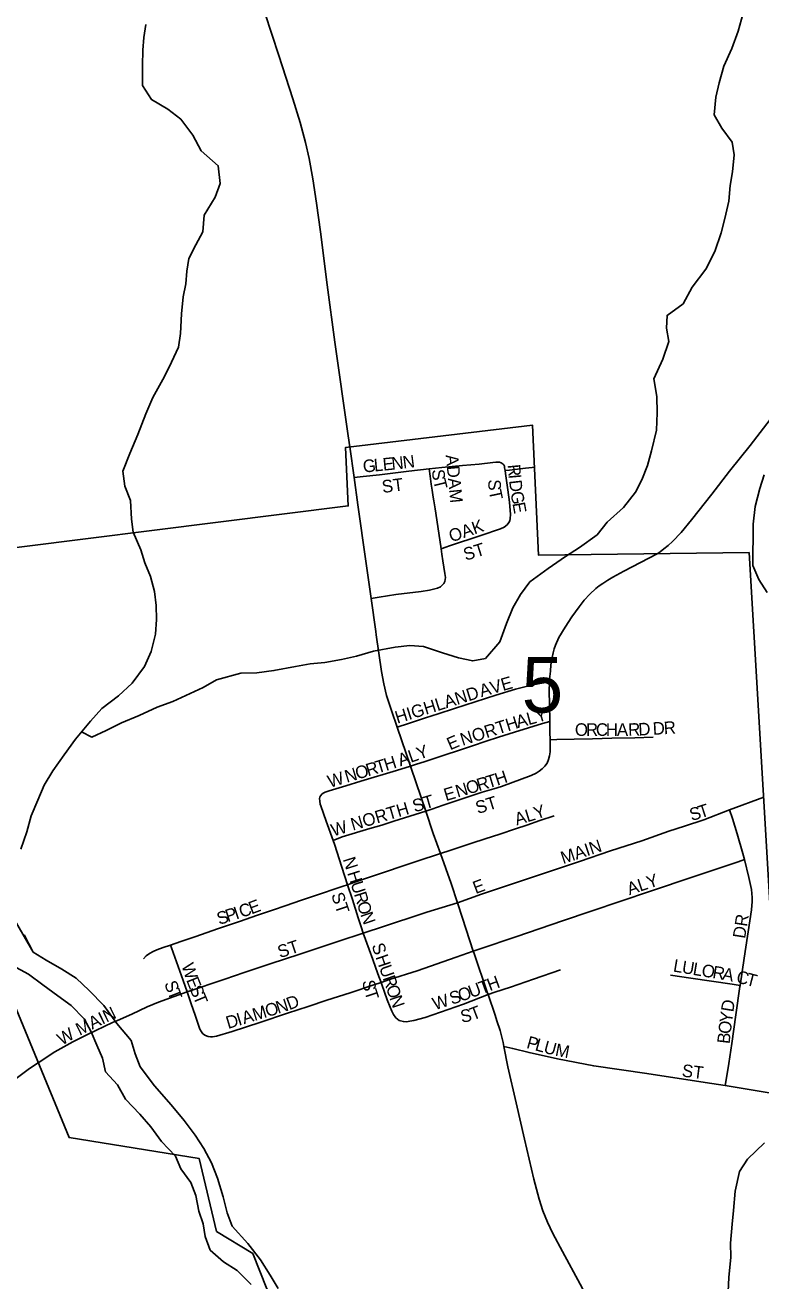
# Model space of a CAD drawing. Extents: x 1874609 to 2204689, y 815661 to 1281160.
# Drawn here: x 2051132 to 2054060, y 1019914 to 1024910 of the extents above; entities that cross this region are included whole.
import ezdxf

# ---------------------------------------------------------------- set-up
doc = ezdxf.new("R2010")
doc.units = 0
for name, color, linetype in [('GM_X_City_Street', 7, 'Continuous'), ('GM_X_City_Street_Text', 7, 'Continuous'), ('GM_X_Corporation', 7, 'Continuous'), ('GM_X_County_Road', 7, 'Continuous'), ('GM_X_Major_River', 7, 'Continuous'), ('GM_X_Minor_River', 7, 'Continuous'), ('GM_X_Section_Text', 7, 'Continuous'), ('GM_X_State_Route', 7, 'Continuous')]:
    doc.layers.add(name, color=color, linetype=linetype)

msp = doc.modelspace()

# ---------------------------------------------------------------- linework, layer by layer
at = {"layer": 'GM_X_City_Street'}
for points in [[(2052739.7, 1023144.9), (2052790.2, 1023150.3), (2052872.7, 1023157.9), (2052938.5, 1023164.2), (2052993.5, 1023170.6), (2053005.2, 1023171.9), (2053010, 1023172.3), (2053014, 1023172.1), (2053019.5, 1023171.2), (2053025.6, 1023169.6)], [(2053041.8, 1023138.2), (2053040, 1023149.1), (2053039, 1023155.1), (2053037.9, 1023158.2), (2053036.4, 1023160.8), (2053034, 1023164), (2053030.5, 1023167), (2053025.6, 1023169.6)], [(2052441, 1023110.5), (2052476.4, 1023114.4), (2052542.5, 1023121.6), (2052658.1, 1023136.3), (2052739.7, 1023144.9)], [(2052787.3, 1022826.6), (2052777.6, 1022889), (2052763.2, 1022985.5), (2052758, 1023017.3), (2052755.5, 1023033), (2052751.1, 1023060.7), (2052747.9, 1023084.1), (2052743.6, 1023116.3), (2052739.7, 1023144.9)], [(2053041.8, 1023138.2), (2053059.5, 1023140.2), (2053123.4, 1023147.7), (2053149.1, 1023150.7), (2053158.6, 1023151.6)], [(2053057.3, 1022931.6), (2053060.7, 1022938.9), (2053062.3, 1022947.2), (2053063.3, 1022963.5), (2053059.3, 1023012.7), (2053053.1, 1023061.7), (2053043.6, 1023126.8), (2053041.8, 1023138.2)], [(2052787.3, 1022826.6), (2052805.6, 1022833), (2052821.1, 1022838.3), (2052945.8, 1022879.3), (2053023.2, 1022906), (2053037.9, 1022912.9), (2053050, 1022922.1), (2053057.3, 1022931.6)], [(2052793.1, 1022683), (2052798.2, 1022689.5), (2052801.5, 1022696.7), (2052803.2, 1022704.9), (2052804.3, 1022712.9), (2052802.5, 1022728.2), (2052794.6, 1022779.3), (2052790.5, 1022805.3), (2052787.3, 1022826.6)], [(2052508.9, 1022629.5), (2052541.1, 1022634.4), (2052607.3, 1022644.6), (2052707.5, 1022656.6), (2052740.6, 1022662), (2052773, 1022669.9), (2052785.1, 1022675.7), (2052793.1, 1022683)], [(2052612.1, 1022117.8), (2052657.9, 1022132.5), (2052724.4, 1022154), (2052775.5, 1022170.4), (2052840.3, 1022191.2), (2052922.2, 1022217.6), (2053005.5, 1022244.4), (2053083.6, 1022269.1), (2053147.2, 1022284.3), (2053179.6, 1022291.2), (2053195.8, 1022294.3), (2053218.8, 1022298.9)], [(2053219.2, 1022140.3), (2053218.1, 1022210.1), (2053217.6, 1022259), (2053218.8, 1022298.9)], [(2052665.2, 1021961.8), (2052688.7, 1021969.5), (2052720.4, 1021980), (2052767.6, 1021995.6), (2052798.8, 1022006), (2052860.9, 1022026.1), (2052912.5, 1022043.3), (2052967, 1022061.4), (2053016, 1022077.6), (2053079.3, 1022097.1), (2053190.4, 1022131.4), (2053219.2, 1022140.3)], [(2053220.9, 1022067.6), (2053219.9, 1022097.4), (2053219.2, 1022140.3)], [(2053188.9, 1021951.8), (2053199.8, 1021962.5), (2053208.9, 1021974.5), (2053215, 1021988.3), (2053218.6, 1022003.3), (2053220.5, 1022019.1), (2053221.4, 1022050.6), (2053220.9, 1022067.6)], [(2053220.9, 1022067.6), (2053248.1, 1022068.2), (2053316.8, 1022069.8), (2053389.7, 1022071.4), (2053466.8, 1022073.2), (2053557.6, 1022075.2), (2053631.2, 1022076.9)], [(2052307, 1021844.8), (2052314.2, 1021852.6), (2052320.7, 1021856.6), (2052325.9, 1021858.5), (2052341.6, 1021863.7), (2052407.4, 1021883.8), (2052468.3, 1021902.5), (2052609.1, 1021945.6), (2052665.2, 1021961.8)], [(2052725.8, 1021783.2), (2052749.8, 1021791.5), (2052795.6, 1021807.4), (2052950.6, 1021858.4), (2052997.2, 1021871.7), (2053027, 1021881.3), (2053145.8, 1021925.2), (2053164.9, 1021934.3), (2053177, 1021942), (2053188.9, 1021951.8)], [(2052357.4, 1021666.4), (2052329.8, 1021743.1), (2052308.1, 1021804), (2052305.9, 1021810.8), (2052304.1, 1021822.3), (2052303.1, 1021833.1), (2052304.4, 1021839.3), (2052307, 1021844.8)], [(2053935.3, 1021788), (2054071.6, 1021839.4)], [(2052357.4, 1021666.4), (2052393.3, 1021680.9), (2052503.8, 1021713.8), (2052551.4, 1021728), (2052599, 1021743.2), (2052725.8, 1021783.2)], [(2052784.2, 1021614.7), (2052822.5, 1021627.2), (2052853.2, 1021637.3), (2052909.5, 1021655.6), (2052962.6, 1021673), (2053020.3, 1021691.9), (2053083.8, 1021713.1), (2053128, 1021727.9), (2053180.4, 1021745.4), (2053237.4, 1021764.5)], [(2052852, 1021419), (2052948.4, 1021452.3), (2053135, 1021515.1), (2053337.4, 1021583.3), (2053461.6, 1021625.1), (2053586, 1021665.5), (2053693.9, 1021703.1), (2053755.2, 1021723.8), (2053832.5, 1021749.3), (2053935.3, 1021788)], [(2053994.4, 1021590.5), (2053988.3, 1021614.5), (2053965.7, 1021692.7), (2053946, 1021754.6), (2053935.3, 1021788)], [(2052414.5, 1021490.7), (2052392.7, 1021560.1), (2052362.6, 1021652), (2052357.4, 1021666.4)], [(2052414.5, 1021490.7), (2052444, 1021500.8), (2052505.8, 1021521.5), (2052692.4, 1021584.7), (2052784.2, 1021614.7)], [(2052915.1, 1021226.5), (2052938.9, 1021234.6), (2053088.2, 1021285.1), (2053269.6, 1021346.5), (2053383.7, 1021385.2), (2053620.2, 1021464.7), (2053790.4, 1021521.9), (2053969.7, 1021582.2), (2053994.4, 1021590.5)], [(2053976.9, 1021089.9), (2053993.7, 1021197.9), (2054022.2, 1021390.9), (2054025, 1021423.3), (2054024.9, 1021439.5), (2054021.8, 1021471.9), (2054012.2, 1021519.8), (2053994.4, 1021590.5)], [(2051710.8, 1021250.4), (2051752.1, 1021264.8), (2051806.7, 1021283.4), (2051902, 1021315.9), (2051985.4, 1021344.3), (2052057.2, 1021368.8), (2052116.1, 1021388.9), (2052171.2, 1021407.7), (2052228.2, 1021427.1), (2052279.5, 1021444.6), (2052397.7, 1021484.9), (2052414.5, 1021490.7)], [(2052477.4, 1021298.1), (2052469.5, 1021322.4), (2052457.7, 1021358.5), (2052434, 1021431.1), (2052414.5, 1021490.7)], [(2052477.4, 1021298.1), (2052561.7, 1021326.1), (2052610.3, 1021341.9), (2052662.3, 1021358.8), (2052730.1, 1021381), (2052852, 1021419)], [(2051776.1, 1021063.9), (2051926.1, 1021114.5), (2052003.5, 1021141.4), (2052111.5, 1021176.6), (2052221.1, 1021213), (2052379.7, 1021265.6), (2052477.4, 1021298.1)], [(2052548.3, 1021101.7), (2052535.7, 1021136.4), (2052515.2, 1021193.4), (2052501.1, 1021232.5), (2052477.4, 1021298.1)], [(2051602.5, 1021195.1), (2051613.4, 1021207.2), (2051626.9, 1021216.6), (2051641.1, 1021224.6), (2051656, 1021231.4), (2051681.3, 1021240.2), (2051710.8, 1021250.4)], [(2051776.1, 1021063.9), (2051760.3, 1021109.1), (2051714.4, 1021240), (2051710.8, 1021250.4)], [(2052548.3, 1021101.7), (2052582, 1021112.9), (2052691.6, 1021147.4), (2052846.7, 1021201.8), (2052915.1, 1021226.5)], [(2052974.1, 1021054.1), (2053001.5, 1021062.7), (2053063.2, 1021082.3), (2053155, 1021114.4), (2053261.8, 1021152.1)], [(2053699.5, 1021131.3), (2053781.4, 1021118.6), (2053945.4, 1021094.5), (2053976.9, 1021089.9)], [(2051498.8, 1020950.8), (2051556.5, 1020976), (2051617.9, 1021004.7), (2051663.1, 1021023.5), (2051724.3, 1021046.4), (2051776.1, 1021063.9)], [(2051849.3, 1020890.5), (2051839.2, 1020897.9), (2051833.8, 1020904.8), (2051827.6, 1020915.4), (2051821.7, 1020932.2), (2051808.1, 1020971.6), (2051792.7, 1021016.2), (2051776.1, 1021063.9)], [(2051849.3, 1020890.5), (2051860.7, 1020886.7), (2051869.6, 1020885.8), (2051877, 1020885.9), (2051893.1, 1020888), (2051956.4, 1020906.2), (2052066.3, 1020941.9), (2052175.5, 1020979.3), (2052257.9, 1021006.3), (2052331.8, 1021030.6), (2052425.9, 1021060.8), (2052519.6, 1021092.2), (2052548.3, 1021101.7)], [(2052626, 1020948.9), (2052619.9, 1020950.9), (2052607.3, 1020960.8), (2052597.9, 1020973.7), (2052590.5, 1020987.9), (2052584.5, 1021002.7), (2052573, 1021032.9), (2052551.4, 1021092.9), (2052548.3, 1021101.7)], [(2053917.7, 1020691.6), (2053921.6, 1020714.7), (2053932.7, 1020778.8), (2053944.3, 1020859.4), (2053959.3, 1020972.6), (2053976.2, 1021085.4), (2053976.9, 1021089.9)], [(2052626, 1020948.9), (2052637.4, 1020946.3), (2052647.9, 1020945.5), (2052656.4, 1020946.3), (2052662.6, 1020947), (2052678.1, 1020950), (2052724, 1020962.7), (2052784.8, 1020982.8), (2052875.6, 1021015.2), (2052974.1, 1021054.1)], [(2051184.1, 1020782.1), (2051250.5, 1020825), (2051321.7, 1020865.1), (2051379.9, 1020894.7), (2051479.7, 1020942.4), (2051498.8, 1020950.8)], [(2053036.7, 1020847.3), (2053072.5, 1020838.4), (2053137.1, 1020822.4), (2053250.5, 1020797.6), (2053394.4, 1020769.9), (2053606.2, 1020739.1), (2053734.5, 1020719), (2053864.7, 1020700.2), (2053917.7, 1020691.6)], [(2053917.7, 1020691.6), (2054140.2, 1020654.4)]]:
    msp.add_lwpolyline(points, dxfattribs=at)
at = {"layer": 'GM_X_Corporation'}
msp.add_lwpolyline([(2054013.4, 1022811.9), (2054199.7, 1019640.6), (2053423.4, 1019602.2), (2052299.1, 1019620.8), (2052093.2, 1019883), (2052038.5, 1020023.2), (2051893.4, 1020111.1), (2051824.2, 1020401.8), (2051307, 1020484.4), (2051005.2, 1021215.8), (2050596.1, 1021489.4), (2050600.4, 1022769.3), (2052417.9, 1022997.6), (2052407.1, 1023230.3), (2053151, 1023318.8), (2053174.7, 1022801.3)], close=True, dxfattribs=at)
at = {"layer": 'GM_X_County_Road'}
for points in [[(2053647.1, 1022806.9), (2053659.4, 1022815.1), (2053673.6, 1022826.4), (2053690.4, 1022840.1), (2053708.5, 1022856.6), (2053742, 1022892.1), (2053783.8, 1022942), (2053864.6, 1023044.8), (2053934.8, 1023135.6), (2054016.6, 1023237.6), (2054096.7, 1023341.1)], [(2053218.8, 1022298.9), (2053219.1, 1022308.2), (2053222.1, 1022340.7), (2053224.2, 1022365.8), (2053228.5, 1022394.9), (2053232.4, 1022413.6), (2053236.7, 1022429.1), (2053242.6, 1022444), (2053256.2, 1022473.5), (2053280.8, 1022515.8), (2053307.5, 1022556.6), (2053336, 1022596.5), (2053356.3, 1022622.3), (2053378.3, 1022646.8), (2053402.8, 1022669.1), (2053416.7, 1022679.3), (2053431.3, 1022689.3), (2053450, 1022701.9), (2053471.1, 1022714.5), (2053514.1, 1022737.9), (2053647.1, 1022806.9)], [(2050623.1, 1020308.5), (2050660.5, 1020339.9), (2050710.9, 1020383), (2050870.8, 1020526.5), (2051032.8, 1020667.5), (2051096.7, 1020719.6), (2051149.6, 1020758.7), (2051184.1, 1020782.1)]]:
    msp.add_lwpolyline(points, dxfattribs=at)
at = {"layer": 'GM_X_Major_River'}
for points in [[(2051164, 1021221.7), (2051127.7, 1021291.7)], [(2052139.2, 1019884.6), (2052107, 1019936.6), (2052068.8, 1019998.6), (2052018.5, 1020062.5), (2051956.2, 1020132.4), (2051936.1, 1020184.5), (2051919.8, 1020248.5), (2051897.6, 1020322.6), (2051873.4, 1020384.6), (2051843.2, 1020440.6), (2051809, 1020494.6), (2051764.7, 1020552.5), (2051712.5, 1020614.4), (2051646.2, 1020690.4), (2051589.9, 1020766.3), (2051569.7, 1020818.3), (2051553.5, 1020870.4), (2051497.2, 1020938.3), (2051445, 1021010.2), (2051386.7, 1021070.2), (2051334.5, 1021118.1), (2051278.3, 1021154), (2051216.1, 1021189.8), (2051164, 1021221.7)], [(2051081.1, 1021169.2), (2051145, 1021134.8), (2051202.9, 1021092.4), (2051262.7, 1021048), (2051314.5, 1021009.6), (2051366.3, 1020957.2), (2051394.1, 1020905), (2051417.8, 1020852.8), (2051439.5, 1020800.5), (2051451.3, 1020746.4), (2051499, 1020694), (2051530.8, 1020637.7), (2051588.5, 1020577.3), (2051632.3, 1020526.9), (2051674, 1020468.6), (2051729.8, 1020410.2), (2051751.5, 1020360), (2051791.3, 1020305.7), (2051811, 1020253.4), (2051822.7, 1020191.3), (2051840.4, 1020141.1), (2051848.2, 1020090.9), (2051867.9, 1020036.7), (2051921.7, 1019990.3), (2051975.6, 1019956), (2052031.3, 1019899.6)]]:
    msp.add_lwpolyline(points, dxfattribs=at)
at = {"layer": 'GM_X_Minor_River'}
for points in [[(2051355.6, 1022098.4), (2051397.8, 1022077.7), (2051453.8, 1022103.9), (2051515.8, 1022134.2), (2051585.9, 1022164.4), (2051657.9, 1022196.7), (2051719.9, 1022218.9), (2051771.9, 1022243.1), (2051839.9, 1022275.4), (2051893.9, 1022305.6), (2051990, 1022331.9), (2052054, 1022334.1), (2052122.1, 1022342.3), (2052208.2, 1022358.6), (2052266.3, 1022368.8), (2052324.3, 1022375), (2052390.4, 1022387.2), (2052450.4, 1022399.4), (2052518.5, 1022419.7), (2052604.6, 1022435.9), (2052662.6, 1022442.1), (2052716.7, 1022438.3), (2052792.9, 1022412.5), (2052857, 1022392.7), (2052913.2, 1022380.8), (2052963.2, 1022391), (2053021.1, 1022457.2), (2053046.9, 1022529.4), (2053072.8, 1022591.6), (2053102.7, 1022645.8), (2053140.6, 1022696), (2053212.5, 1022748.3), (2053282.5, 1022796.6), (2053338.5, 1022832.8), (2053408.4, 1022883.1), (2053448.4, 1022933.3), (2053512.3, 1022991.5), (2053560.2, 1023051.8), (2053586.1, 1023101.9), (2053607.9, 1023158.1), (2053623.8, 1023216.2), (2053643.6, 1023298.4), (2053647.4, 1023368.5), (2053645.2, 1023432.6), (2053633, 1023502.7), (2053668.8, 1023580.9), (2053692.7, 1023651.1), (2053684.5, 1023705.2), (2053686.4, 1023755.2), (2053750.3, 1023801.5), (2053786.2, 1023867.7), (2053840, 1023940), (2053875.9, 1024010.2), (2053901.7, 1024084.4), (2053915.6, 1024140.5), (2053931.4, 1024210.7), (2053937.2, 1024272.8), (2053947.1, 1024326.9), (2053952.9, 1024395), (2053944.7, 1024445.1), (2053904.5, 1024501), (2053874.3, 1024553), (2053880.1, 1024623.2), (2053894, 1024681.3), (2053911.8, 1024747.4), (2053943.7, 1024817.6), (2053969.5, 1024885.8), (2053989.3, 1024958)], [(2051114.7, 1021632.2), (2051138.5, 1021700.4), (2051156.4, 1021764.5), (2051182.2, 1021826.7), (2051208.1, 1021886.9), (2051242, 1021943.1), (2051287.9, 1022007.3), (2051331.8, 1022069.5), (2051391.6, 1022141.8), (2051437.6, 1022192), (2051503.5, 1022242.3), (2051557.5, 1022292.5), (2051607.3, 1022358.8), (2051633.2, 1022419), (2051651, 1022487.1), (2051654.9, 1022545.2), (2051652.7, 1022601.3), (2051646.5, 1022657.4), (2051630.3, 1022717.4), (2051608.1, 1022771.4), (2051592, 1022823.5), (2051561.7, 1022893.5), (2051555.6, 1022945.5), (2051551.4, 1023019.6), (2051529.2, 1023075.7), (2051521, 1023135.7), (2051548.8, 1023205.9), (2051580.7, 1023282.1), (2051612.5, 1023364.3), (2051640.3, 1023428.5), (2051686.1, 1023512.8), (2051714, 1023569), (2051741.9, 1023629.1), (2051749.8, 1023683.2), (2051753.5, 1023761.4), (2051761.3, 1023829.5), (2051771.2, 1023881.6), (2051775.1, 1023931.7), (2051782.9, 1023981.8), (2051810.8, 1024036), (2051838.7, 1024088.1), (2051844.5, 1024154.2), (2051888.4, 1024226.5), (2051908.3, 1024280.6), (2051900.1, 1024350.7), (2051831.8, 1024410.6), (2051799.6, 1024472.6), (2051751.3, 1024536.5), (2051699.1, 1024576.4), (2051634.9, 1024614.3), (2051598.7, 1024670.3), (2051598.5, 1024750.4), (2051600.3, 1024810.5), (2051604.2, 1024860.6), (2051612, 1024912.7)], [(2054072.7, 1023121.4), (2054054.9, 1023067.3), (2054037, 1022995.2), (2054029.2, 1022925), (2054029.4, 1022866.9), (2054027.5, 1022814.8), (2054027.7, 1022760.8), (2054051.9, 1022704.8), (2054084.1, 1022652.8)], [(2051164, 1021221.7), (2051037.1, 1021443.7)], [(2054074.4, 1020463.4), (2054006.5, 1020399.1), (2053974.5, 1020348.9), (2053956.7, 1020270.7), (2053951, 1020194.6), (2053945.1, 1020140.5), (2053939.3, 1020064.3), (2053939.5, 1020008.3), (2053931.7, 1019928.1), (2053929.9, 1019872)]]:
    msp.add_lwpolyline(points, dxfattribs=at)
at = {"layer": 'GM_X_State_Route'}
for points in [[(2052424.2, 1023232.1), (2052417.8, 1023276.1), (2052364.5, 1023649.3), (2052333.9, 1023876.7), (2052307.2, 1024088.1), (2052291.7, 1024201.8), (2052276.8, 1024299.1), (2052261.8, 1024379.9), (2052247.2, 1024444), (2052225.9, 1024523.4), (2052197.5, 1024617.7), (2052141.9, 1024789.3), (2052085.2, 1024959.9), (2052079.8, 1024976), (2052009.1, 1025194.3), (2051969.2, 1025319.3), (2051914.3, 1025490.9), (2051873.9, 1025615.7), (2051798.7, 1025849.9), (2051797.2, 1025854.5)], [(2052456.1, 1023001.7), (2052441, 1023110.5), (2052424.2, 1023232.1)], [(2052527.3, 1022498.5), (2052508.9, 1022629.5), (2052487.9, 1022777.9), (2052456.1, 1023001.7)], [(2053009.4, 1020949.1), (2053002.1, 1020971.8), (2052974.1, 1021054.1), (2052970.9, 1021063.6), (2052918.2, 1021217), (2052915.1, 1021226.5), (2052872.5, 1021356.8), (2052852, 1021419), (2052826.9, 1021494.7), (2052784.2, 1021614.7), (2052755.8, 1021694.6), (2052725.8, 1021783.2), (2052667.6, 1021954.6), (2052665.2, 1021961.8), (2052612.1, 1022117.8), (2052589.5, 1022184.2), (2052570.4, 1022243.4), (2052559, 1022290.2), (2052550.6, 1022338.6), (2052529.3, 1022484.9), (2052527.3, 1022498.5)], [(2053470.3, 1019604.3), (2053457.4, 1019632.5), (2053447.4, 1019655.5), (2053396.9, 1019782.4), (2053370.5, 1019842.7), (2053341.1, 1019901.6), (2053269.7, 1020031.1), (2053231.4, 1020103.4), (2053210.5, 1020147.6), (2053192.5, 1020193.1), (2053177.4, 1020239.6), (2053155.8, 1020318.6), (2053118.6, 1020478.4), (2053085.5, 1020622.3), (2053052.9, 1020766.1), (2053036.7, 1020847.3), (2053033.7, 1020862.4), (2053021.9, 1020910), (2053009.4, 1020949.1)]]:
    msp.add_lwpolyline(points, dxfattribs=at)

# ---------------------------------------------------------------- texts
at = {"layer": 'GM_X_City_Street_Text'}
for s, rotation, p in [('G', 5.6693, (2052478.2, 1023129.9)), ('L', 5.6644, (2052522, 1023134.3)), ('E', 5.6644, (2052557, 1023137.7)), ('N', 5.6644, (2052592, 1023141.2)), ('N', 7.2916, (2052637.4, 1023145.7)), ('ADAM', 275.5152, (2052805.3, 1023199.6)), ('R', 275.278, (2053051.7, 1023161)), ('ST', 7.12, (2052554.6, 1023048.9)), ('S', 275.803, (2052750.1, 1023141.2)), ('T', 283.6163, (2052755, 1023098.9)), ('I', 275.2538, (2053055.3, 1023121.6)), ('S', 271.3659, (2052974.5, 1023102.6)), ('T', 281.6337, (2052976.4, 1023057.7)), ('D', 276.7088, (2053057.5, 1023098.3)), ('G', 279.9681, (2053063, 1023051.5)), ('E', 280.2984, (2053070.7, 1023007.9)), ('OAK', 19.023, (2052828, 1022852.2)), ('ST', 17.3587, (2052884.7, 1022779)), ('AVE', 15.9516, (2052947.3, 1022236.4)), ('HIGHLAND', 17.4485, (2052612.8, 1022130.8)), ('NORTH', 17.698, (2052872.4, 1022042.8)), ('A', 15.42, (2053092.6, 1022113.2)), ('L', 15.4013, (2053135, 1022124.9)), ('Y', 16.7609, (2053170.2, 1022134.6)), ('O', 0.0219, (2053319.5, 1022082.8)), ('R', 0.0178, (2053363.5, 1022082.8)), ('C', 0, (2053403.1, 1022082.8)), ('H', 0.0154, (2053442.7, 1022082.8)), ('A', 0.0154, (2053486.7, 1022082.8)), ('R', 1.217, (2053531.8, 1022082.8)), ('D', 2.9692, (2053573.1, 1022083.7)), ('D', 3.1047, (2053630.4, 1022086.7)), ('R', 3.0855, (2053674.3, 1022089.1)), ('E', 23.2137, (2052823, 1022024.8)), ('A', 19.3465, (2052624.7, 1021960.6)), ('L', 19.4262, (2052666.3, 1021975.2)), ('Y', 19.4532, (2052699.5, 1021986.9)), ('O', 16.7139, (2052454, 1021908.5)), ('R', 16.6992, (2052496.1, 1021921.1)), ('T', 16.7242, (2052534.1, 1021932.5)), ('H', 17.2024, (2052568.2, 1021942.8)), ('W', 16.7121, (2052344.4, 1021875.6)), ('N', 16.711, (2052411.8, 1021895.8)), ('R', 16.7225, (2052937, 1021862)), ('T', 16.7071, (2052975, 1021873.4)), ('H', 18.6837, (2053010.5, 1021884.1)), ('E', 16.7071, (2052806.4, 1021822.8)), ('N', 16.7253, (2052852.8, 1021836.7)), ('O', 16.7253, (2052894.9, 1021849.4)), ('W NORTH ST', 16.5079, (2052357.6, 1021682)), ('ST', 17.3548, (2052933.1, 1021771.4)), ('Y', 18.9473, (2053165.8, 1021749.6)), ('T', 18.3547, (2053819.6, 1021754)), ('A', 16.762, (2053088, 1021726)), ('L', 16.9305, (2053130.3, 1021738.7)), ('S', 15.9454, (2053783.6, 1021743.7)), ('MAIN', 18.4335, (2053272.5, 1021571.9)), ('N', 287.5157, (2052395.7, 1021592.1)), ('H', 287.5157, (2052412.9, 1021537.5)), ('E', 20.5471, (2052924.6, 1021453)), ('ALY', 18.4325, (2053536.5, 1021448.7)), ('U', 287.544, (2052426.2, 1021495.5)), ('R', 287.5134, (2052439.4, 1021453.6)), ('C', 18.0774, (2051992, 1021358.6)), ('E', 20.9082, (2052032.2, 1021371.8)), ('ST', 288.4393, (2052349.2, 1021450.7)), ('O', 287.5228, (2052451.3, 1021415.8)), ('S', 18.0893, (2051904.2, 1021329.9)), ('P', 18.0996, (2051937.7, 1021340.9)), ('I', 18.0894, (2051971.1, 1021351.8)), ('N', 289.054, (2052465, 1021372.5)), ('DR', 81.0215, (2053996.6, 1021274)), ('ST', 18.4349, (2052146.1, 1021197.9)), ('S', 288.8324, (2052510.1, 1021249)), ('H', 288.8405, (2052525.7, 1021203.2)), ('W', 287.7863, (2051753.3, 1021169.6)), ('U', 288.8083, (2052539.9, 1021161.6)), ('L', 350.5017, (2053708.2, 1021145.5)), ('U', 350.5123, (2053742.9, 1021139.7)), ('L', 350.5017, (2053786.3, 1021132.4)), ('O', 350.5123, (2053821.1, 1021126.6)), ('R', 350.5097, (2053864.5, 1021119.3)), ('E', 291.5735, (2051772, 1021111.7)), ('R', 288.8359, (2052554.1, 1021119.9)), ('T', 20.3856, (2052947.8, 1021054.4)), ('H', 20.3877, (2052980.8, 1021066.7)), ('A', 349.7616, (2053903.3, 1021112.8)), ('C', 345.7459, (2053958.6, 1021102.3)), ('T', 345.3607, (2053996.9, 1021092.6)), ('S', 289.9901, (2051684.9, 1021098.4)), ('T', 290.9718, (2051697.3, 1021064.4)), ('S', 292.5472, (2051785.3, 1021078.1)), ('T', 292.6106, (2051798.8, 1021045.6)), ('S', 279.8576, (2052473.1, 1021107.5)), ('T', 287.9419, (2052480.9, 1021065.3)), ('O', 288.8289, (2052566.9, 1021082.4)), ('S', 18.0207, (2052829.5, 1021012.7)), ('O', 19.6246, (2052864.4, 1021024.1)), ('U', 20.3375, (2052906.5, 1021039.1)), ('M', 16.8356, (2052044.9, 1020948.2)), ('O', 16.8102, (2052095.4, 1020963.5)), ('N', 17.9643, (2052138.6, 1020976.5)), ('D', 20.6804, (2052182.9, 1020991)), ('N', 288.8116, (2052581.1, 1021040.8)), ('W', 17.7863, (2052762.2, 1020991.1)), ('T', 20.7895, (2052912.8, 1020950)), ('D', 80.8899, (2053949.6, 1020981.7)), ('MAIN', 25.9108, (2051348.6, 1020889.4)), ('D', 16.8102, (2051939.6, 1020916.4)), ('I', 16.8471, (2051981.7, 1020929.1)), ('A', 16.8102, (2052002.8, 1020935.5)), ('S', 10.4686, (2052868.7, 1020941)), ('Y', 82.856, (2053944.2, 1020938.5)), ('W', 30.1536, (2051277.9, 1020849.7)), ('O', 83.6043, (2053939.3, 1020894.9)), ('P', 344.6514, (2053124, 1020841.6)), ('L', 344.6456, (2053157.9, 1020832.3)), ('U', 344.6941, (2053191.9, 1020823)), ('B', 83.6249, (2053934.9, 1020855.6)), ('M', 349.2323, (2053238.5, 1020810.4)), ('ST', 352.8783, (2053743.1, 1020727.5))]:
    msp.add_text(s, height=50, rotation=rotation, dxfattribs=at).set_placement(p)
at = {"layer": 'GM_X_Section_Text'}
msp.add_text('5', height=221, rotation=0, dxfattribs=at).set_placement((2053108.3, 1022175.4))

doc.saveas('drawing.dxf')
